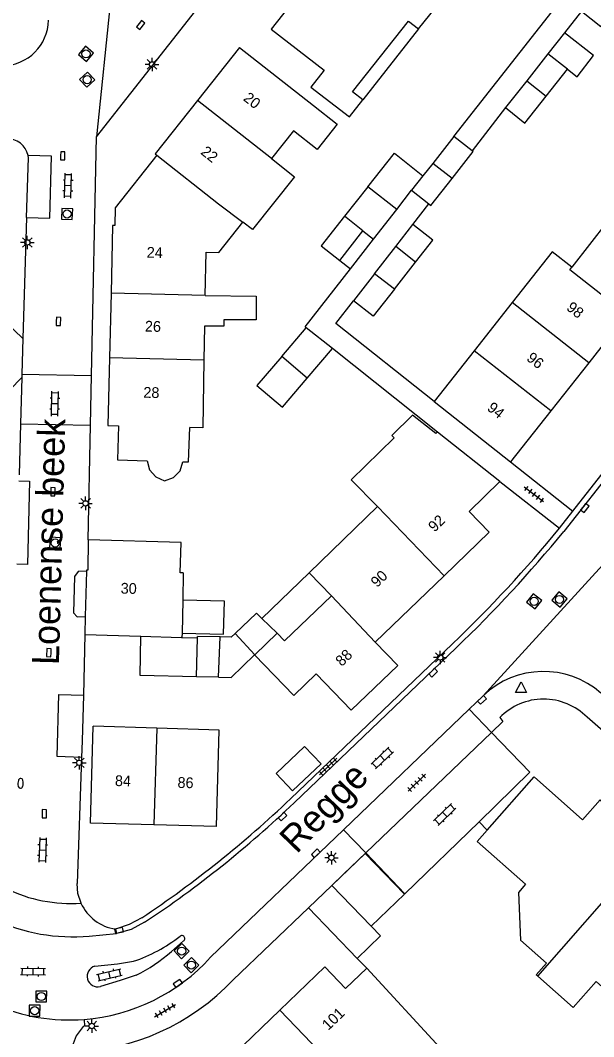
# Model space of a CAD drawing. Extents: x 131000 to 133013, y 393000 to 396501.
# Drawn here: x 131434.9 to 131488.1, y 395285.1 to 395379.5 of the extents above; entities that cross this region are included whole.
import ezdxf

# ---------------------------------------------------------------- set-up
doc = ezdxf.new("R2010")
doc.units = 0
for name, color, linetype in [('gg-afsc-erfafscheiding', 7, 'Continuous'), ('gg-afsc-muur', 7, 'Continuous'), ('gg-anno-huisnummerreeks BGT', 7, 'Continuous'), ('gg-anno-openbare ruimte label', 7, 'Continuous'), ('gg-bbg-bijgebouw', 7, 'Continuous'), ('gg-bbg-gedigitaliseerde bebouwing', 7, 'Continuous'), ('gg-bbg-gedigitaliseerde bijgebouw', 7, 'Continuous'), ('gg-bbg-hoofdgebouw', 7, 'Continuous'), ('gg-bbg-luifel en loopbrug', 7, 'Continuous'), ('gg-bbg-tussenscheiding', 7, 'Continuous'), ('gg-knt-verharding', 7, 'Continuous'), ('gg-knt-verharding nz', 7, 'Continuous'), ('gt-grn-weggrens', 7, 'Continuous'), ('gt-symb-brandkraan', 7, 'Continuous'), ('gt-symb-klinker verharding', 7, 'Continuous'), ('gt-symb-kolk', 7, 'Continuous'), ('gt-symb-lichtmast', 7, 'Continuous'), ('gt-symb-rioolschacht', 7, 'Continuous'), ('gt-symb-tegel verharding', 7, 'Continuous'), ('gt-symb-waterafsluiter', 7, 'Continuous')]:
    doc.layers.add(name, color=color, linetype=linetype)

# ---------------------------------------------------------------- blocks, each defined once
blk = doc.blocks.new('gt0-KOLK')
at = {"layer": 'gt-symb-kolk'}
blk.add_lwpolyline([(0, 0), (0.375, 0), (0.375, 0.4), (-0.375, 0.4), (-0.375, 0), (0, 0)], dxfattribs=at)
blk = doc.blocks.new('gt0-WAFSL')
at = {"layer": 'gt-symb-waterafsluiter'}
for p, q in [((-0.5, -0.333), (0, 0.667)), ((0, 0.667), (0.5, -0.333)), ((0.5, -0.333), (-0.5, -0.333))]:
    blk.add_line(p, q, dxfattribs=at)
blk = doc.blocks.new('gt0-RS')
at = {"layer": 'gt-symb-rioolschacht'}
blk.add_lwpolyline([(-0.5, -0.5), (0.5, -0.5), (0.5, 0.5), (-0.5, 0.5)], close=True, dxfattribs=at)
blk.add_circle((0, 0), 0.375, dxfattribs=at)
blk = doc.blocks.new('gt0-TEG1')
at = {"layer": 'gt-symb-tegel verharding'}
for p, q in [((-1.125, 0), (1.125, 0)), ((-0.9, -0.25), (-0.9, 0.25)), ((-0.45, -0.25), (-0.45, 0.25)), ((0, -0.25), (0, 0.25)), ((0.45, -0.25), (0.45, 0.25)), ((0.9, -0.25), (0.9, 0.25))]:
    blk.add_line(p, q, dxfattribs=at)
blk = doc.blocks.new('gt0-KL1')
at = {"layer": 'gt-symb-klinker verharding'}
for p, q in [((-1.15, 0.3), (1.15, 0.3)), ((-1, -0.3), (-1, 0.3)), ((-0.5, 0.3), (-0.5, 0.45)), ((0, -0.3), (0, 0.3)), ((0.5, 0.3), (0.5, 0.45)), ((1, -0.3), (1, 0.3)), ((-1.15, -0.3), (1.15, -0.3)), ((-0.5, -0.45), (-0.5, -0.3)), ((0.5, -0.45), (0.5, -0.3))]:
    blk.add_line(p, q, dxfattribs=at)
blk = doc.blocks.new('gt0-LMAST')
at = {"layer": 'gt-symb-lichtmast'}
for p, q in [((-0.182, 0.173), (-0.447, 0.438)), ((-0.005, 0.246), (-0.005, 0.621)), ((0.172, 0.173), (0.437, 0.438)), ((-0.255, -0.004), (-0.63, -0.004)), ((-0.182, -0.181), (-0.447, -0.446)), ((-0.005, -0.254), (-0.005, -0.629)), ((0.437, -0.446), (0.172, -0.181)), ((0.245, -0.004), (0.62, -0.004))]:
    blk.add_line(p, q, dxfattribs=at)
blk.add_circle((-0.005, -0.004), 0.25, dxfattribs=at)
blk = doc.blocks.new('gt0-BR')
at = {"layer": 'gt-symb-brandkraan'}
for centre, radius, start, end in [((-0.244, 0), 0.206, 107.56694, 252.43307), ((0.599, -2.664), 3, 106.89205, 107.56694), ((0, -0.691), 0.938, 73.10799, 106.89205), ((-0.599, -2.664), 3, 72.43309, 73.10799), ((0.244, 0), 0.206, 287.56695, 72.43309), ((0.599, 2.664), 3, 252.43307, 253.10797), ((0, 0.691), 0.938, 253.10797, 286.89206), ((-0.599, 2.664), 3, 286.89206, 287.56695)]:
    blk.add_arc(centre, radius, start, end, dxfattribs=at)

msp = doc.modelspace()

# ---------------------------------------------------------------- linework, layer by layer
at = {"layer": 'gg-afsc-erfafscheiding'}
for p, q in [((131475.12, 395368.67), (131487.213, 395384.093)), ((131486.95, 395380.3), (131485.382, 395378.302)), ((131479.9, 395371.35), (131476.809, 395367.347)), ((131471.317, 395360.503), (131472.789, 395362.401)), ((131473.59, 395341.231), (131463.841, 395348.971)), ((131477.476, 395305.026), (131470.561, 395298.368)), ((131477.476, 395305.026), (131478.2, 395304.274))]:
    msp.add_line(p, q, dxfattribs=at)
for points in [[(131461.408, 395350.902), (131461.307, 395350.982), (131465.514, 395356.384)], [(131473.29, 395344.06), (131464.15, 395351.297), (131465.81, 395353.4)]]:
    msp.add_lwpolyline(points, dxfattribs=at)
at = {"layer": 'gg-afsc-muur'}
for p, q in [((131440.879, 395322.418), (131440.739, 395316.79)), ((131440.739, 395316.79), (131440.633, 395312.561)), ((131466.14, 395292.363), (131467.028, 395291.441))]:
    msp.add_line(p, q, dxfattribs=at)
at = {"layer": 'gg-bbg-bijgebouw'}
for p, q in [((131451.233, 395318.513), (131451.316, 395322.126)), ((131451.316, 395322.126), (131451.319, 395322.243)), ((131453.281, 395318.466), (131451.233, 395318.513)), ((131461.631, 395297.045), (131463.792, 395299.126)), ((131463.792, 395299.126), (131467.438, 395295.34)), ((131466.14, 395292.363), (131461.631, 395297.045))]:
    msp.add_line(p, q, dxfattribs=at)
for points in [[(131453.281, 395318.466), (131454.452, 395318.439), (131456.623, 395320.529)], [(131467.438, 395295.34), (131468.301, 395294.444), (131466.14, 395292.363)]]:
    msp.add_lwpolyline(points, dxfattribs=at)
at = {"layer": 'gg-bbg-gedigitaliseerde bebouwing'}
for p, q in [((131471.85, 395378.65), (131474.056, 395381.456)), ((131455.218, 395376.924), (131462.09, 395371.54)), ((131460.226, 395369.189), (131458.189, 395366.621)), ((131489.341, 395360.735), (131486.06, 395356.54)), ((131480.534, 395353.248), (131477.005, 395348.772)), ((131451.988, 395351.05), (131451.919, 395347.89)), ((131477.005, 395348.772), (131473.29, 395344.06)), ((131435.031, 395346.28), (131429.36, 395340.5)), ((131473.29, 395344.06), (131480.374, 395338.451)), ((131450.504, 395338.462), (131450.62, 395341.66)), ((131479.392, 395336.626), (131473.59, 395341.231)), ((131461.684, 395328.156), (131468.04, 395334.3)), ((131450.01, 395328.16), (131449.959, 395325.616)), ((131463.753, 395326.016), (131461.684, 395328.156)), ((131449.959, 395325.616), (131449.897, 395322.546)), ((131449.889, 395322.159), (131449.815, 395322.161)), ((131449.897, 395322.546), (131449.889, 395322.159)), ((131447.541, 395313.747), (131441.633, 395313.926)), ((131453.348, 395313.544), (131447.541, 395313.747)), ((131482.896, 395290.712), (131482.748, 395290.842))]:
    msp.add_line(p, q, dxfattribs=at)
for points in [[(131458.169, 395378.643), (131463.083, 395374.841), (131461.855, 395373.254), (131465.44, 395370.479), (131466.662, 395372.058)], [(131466.662, 395372.058), (131465.72, 395372.8), (131470.9, 395379.39), (131471.85, 395378.65)], [(131462.09, 395371.54), (131464.286, 395369.802), (131462.424, 395367.45), (131460.226, 395369.189)], [(131458.189, 395366.621), (131460.321, 395364.931), (131456.43, 395360.023), (131455.549, 395360.721)], [(131452.051, 395353.909), (131452.14, 395357.94), (131453.321, 395357.911), (131455.549, 395360.721)], [(131486.06, 395356.54), (131484.25, 395357.96), (131480.534, 395353.248)], [(131452.051, 395353.909), (131456.78, 395353.83), (131456.76, 395351.65), (131453.76, 395351.65), (131453.76, 395351.05), (131451.988, 395351.05)], [(131451.919, 395347.89), (131451.809, 395341.609), (131450.62, 395341.66)], [(131473.59, 395341.231), (131473.448, 395341.091), (131471.293, 395342.802), (131469.366, 395340.913), (131469.572, 395340.703), (131465.59, 395336.799), (131468.04, 395334.3)], [(131450.01, 395328.16), (131449.73, 395328.17), (131449.8, 395330.97), (131441.198, 395331.219)], [(131463.753, 395326.016), (131459.4, 395321.834), (131458.713, 395322.541)], [(131471.94, 395282.3), (131473.81, 395284.09), (131467.028, 395291.441)], [(131492.632, 395290.689), (131492.431, 395290.461), (131488.916, 395289.69), (131488.315, 395290.218), (131486.198, 395287.81), (131482.896, 395290.712)]]:
    msp.add_lwpolyline(points, dxfattribs=at)
at = {"layer": 'gg-bbg-gedigitaliseerde bijgebouw'}
for p, q in [((131483.85, 395376.35), (131481.875, 395373.85)), ((131485.66, 395374.92), (131483.85, 395376.35)), ((131483.68, 395372.42), (131485.66, 395374.92)), ((131481.875, 395373.85), (131479.9, 395371.35)), ((131475.12, 395368.67), (131473.155, 395366.17)), ((131476.809, 395367.347), (131475.12, 395368.67)), ((131473.155, 395366.17), (131472.251, 395365.02)), ((131472.251, 395365.02), (131471.19, 395363.67)), ((131467.12, 395364.01), (131464.96, 395361.27)), ((131469.809, 395361.896), (131467.12, 395364.01)), ((131471.19, 395363.67), (131472.789, 395362.401)), ((131467.651, 395359.126), (131469.809, 395361.896)), ((131464.52, 395357.17), (131466.678, 395359.901)), ((131466.678, 395359.901), (131467.651, 395359.126)), ((131467.763, 395355.931), (131469.72, 395358.442)), ((131471.57, 395357), (131469.72, 395358.442)), ((131469.6, 395354.495), (131471.57, 395357)), ((131461.504, 395346.233), (131459.143, 395348.249)), ((131459.2, 395343.534), (131461.504, 395346.233)), ((131458.713, 395322.541), (131457.313, 395323.931)), ((131453.44, 395322.21), (131451.319, 395322.243))]:
    msp.add_line(p, q, dxfattribs=at)
for points in [[(131486.95, 395380.3), (131488.75, 395378.87), (131490.73, 395381.375)], [(131479.9, 395371.35), (131481.7, 395369.92), (131483.68, 395372.42)], [(131474.95, 395364.755), (131476.92, 395367.26), (131476.809, 395367.347)], [(131472.789, 395362.401), (131472.98, 395362.25), (131474.95, 395364.755)], [(131464.96, 395361.27), (131462.8, 395358.53), (131464.52, 395357.17)], [(131467.763, 395355.931), (131465.797, 395353.41), (131465.81, 395353.4)], [(131469.6, 395354.495), (131467.63, 395351.99), (131465.81, 395353.4)], [(131459.143, 395348.249), (131456.838, 395345.55), (131459.2, 395343.534)], [(131457.313, 395323.931), (131456.813, 395324.427), (131454.824, 395322.536)], [(131454.824, 395322.536), (131454.46, 395322.19), (131453.44, 395322.21)], [(131461.272, 395312.04), (131458.625, 395309.512), (131460.158, 395307.907), (131462.805, 395310.434), (131461.272, 395312.04)]]:
    msp.add_lwpolyline(points, dxfattribs=at)
at = {"layer": 'gg-bbg-hoofdgebouw'}
for p, q in [((131455.218, 395376.924), (131451.327, 395372.008)), ((131430.294, 395354.532), (131435.133, 395349.898)), ((131443.304, 395354.11), (131443.16, 395348.13)), ((131435.133, 395349.898), (131435.04, 395346.592)), ((131487.641, 395347.65), (131484.112, 395343.183)), ((131435.04, 395346.592), (131435.031, 395346.28)), ((131484.112, 395343.183), (131480.374, 395338.451)), ((131441.018, 395328.308), (131440.919, 395324.106)), ((131474.204, 395327.877), (131467.821, 395321.719)), ((131440.919, 395324.106), (131440.879, 395322.418)), ((131440.879, 395322.418), (131446.081, 395322.268)), ((131446.081, 395322.268), (131449.815, 395322.161)), ((131465.596, 395315.397), (131462.349, 395318.77)), ((131453.096, 395304.593), (131453.348, 395313.544)), ((131453.096, 395304.593), (131447.289, 395304.76)), ((131477.277, 395303.226), (131478.2, 395304.274)), ((131467.028, 395291.441), (131465.076, 395289.561))]:
    msp.add_line(p, q, dxfattribs=at)
for points in [[(131462.378, 395386.373), (131461.341, 395385.046), (131462.487, 395384.147), (131458.169, 395378.643)], [(131451.327, 395372.008), (131447.403, 395367.05), (131447.559, 395366.926)], [(131447.559, 395366.926), (131443.693, 395362.041), (131443.654, 395360.409)], [(131443.654, 395360.409), (131443.455, 395360.416), (131443.304, 395354.11)], [(131492.942, 395350.738), (131491.438, 395348.823), (131489.663, 395350.208), (131487.641, 395347.65)], [(131443.16, 395348.13), (131443.009, 395341.822), (131443.998, 395341.798), (131443.911, 395338.644)], [(131443.911, 395338.644), (131446.66, 395338.568), (131446.868, 395337.713), (131447.468, 395337.07), (131448.268, 395336.703), (131449.098, 395336.998), (131449.707, 395337.633), (131449.954, 395338.477), (131450.504, 395338.462)], [(131479.392, 395336.626), (131476.551, 395333.841), (131478.395, 395331.92), (131474.204, 395327.877)], [(131441.198, 395331.219), (131441.139, 395328.395), (131441.02, 395328.405), (131441.018, 395328.308)], [(131467.821, 395321.719), (131469.909, 395319.555), (131465.596, 395315.397)], [(131456.623, 395320.529), (131460.267, 395316.766), (131462.349, 395318.77)], [(131447.289, 395304.76), (131441.404, 395304.929), (131441.633, 395313.926)], [(131478.2, 395304.274), (131482.57, 395309.231), (131487.063, 395305.236), (131488.707, 395307.088), (131493.655, 395302.738), (131492.01, 395300.908)], [(131477.277, 395303.226), (131481.778, 395299.259), (131481.111, 395298.473), (131481.309, 395294.051), (131483.709, 395291.93), (131482.748, 395290.842)], [(131458.97, 395287.541), (131463.148, 395291.564), (131465.076, 395289.561)], [(131454.643, 395279.548), (131456.64, 395281.455), (131454.726, 395283.456), (131458.97, 395287.541)]]:
    msp.add_lwpolyline(points, dxfattribs=at)
at = {"layer": 'gg-bbg-luifel en loopbrug'}
for p, q in [((131471.85, 395378.65), (131466.662, 395372.058)), ((131485.382, 395378.302), (131483.85, 395376.35)), ((131469.809, 395361.896), (131471.19, 395363.67)), ((131469.72, 395358.442), (131471.317, 395360.503)), ((131465.514, 395356.384), (131467.651, 395359.126)), ((131464.52, 395357.17), (131465.514, 395356.384)), ((131459.143, 395348.249), (131461.408, 395350.902)), ((131463.841, 395348.971), (131461.408, 395350.902)), ((131461.504, 395346.233), (131463.841, 395348.971)), ((131461.684, 395328.156), (131457.313, 395323.931)), ((131449.889, 395322.159), (131451.316, 395322.126))]:
    msp.add_line(p, q, dxfattribs=at)
for points in [[(131485.66, 395374.92), (131486.55, 395374.22), (131488.087, 395376.175), (131485.382, 395378.302)], [(131467.12, 395364.01), (131469.605, 395367.128), (131472.251, 395365.02)], [(131471.57, 395357), (131473.176, 395359.042), (131471.317, 395360.503)], [(131449.897, 395322.546), (131453.747, 395322.453), (131453.821, 395325.524), (131449.959, 395325.616)], [(131451.233, 395318.513), (131445.997, 395318.633), (131446.081, 395322.268)], [(131463.792, 395299.126), (131466.879, 395302.086), (131470.531, 395298.319), (131467.438, 395295.34)]]:
    msp.add_lwpolyline(points, dxfattribs=at)
at = {"layer": 'gg-bbg-tussenscheiding'}
for p, q in [((131481.875, 395373.85), (131483.68, 395372.42)), ((131458.189, 395366.621), (131451.327, 395372.008)), ((131474.95, 395364.755), (131473.155, 395366.17)), ((131466.678, 395359.901), (131464.96, 395361.27)), ((131469.6, 395354.495), (131467.763, 395355.931)), ((131452.051, 395353.909), (131443.304, 395354.11)), ((131487.641, 395347.65), (131480.534, 395353.248)), ((131484.112, 395343.183), (131477.005, 395348.772)), ((131451.919, 395347.89), (131443.16, 395348.13)), ((131468.04, 395334.3), (131474.204, 395327.877)), ((131463.753, 395326.016), (131467.821, 395321.719)), ((131453.281, 395318.466), (131453.44, 395322.21)), ((131456.653, 395320.558), (131454.824, 395322.536)), ((131456.653, 395320.558), (131458.713, 395322.541)), ((131456.623, 395320.529), (131456.653, 395320.558)), ((131447.541, 395313.747), (131447.289, 395304.76)), ((131466.711, 395279.499), (131458.97, 395287.541))]:
    msp.add_line(p, q, dxfattribs=at)
for points in [[(131447.559, 395366.926), (131453.28, 395362.43), (131455.549, 395360.721)], [(131492.942, 395350.738), (131485.872, 395356.299), (131486.06, 395356.54)], [(131482.896, 395290.712), (131491.923, 395300.996), (131492.01, 395300.908)]]:
    msp.add_lwpolyline(points, dxfattribs=at)
at = {"layer": 'gg-knt-verharding'}
for p, q in [((131441.948, 395368.638), (131451.853, 395381.233)), ((131441.504, 395346.463), (131441.948, 395368.638)), ((131435.473, 395361.156), (131435.133, 395349.898)), ((131504.282, 395356.172), (131485.313, 395331.994)), ((131435.04, 395346.592), (131441.504, 395346.463)), ((131441.411, 395341.854), (131441.504, 395346.463)), ((131435.031, 395346.28), (131434.91, 395341.984)), ((131434.91, 395341.984), (131434.77, 395337.256)), ((131434.91, 395341.984), (131441.411, 395341.854)), ((131441.198, 395331.219), (131441.411, 395341.854)), ((131480.374, 395338.451), (131486.163, 395333.888)), ((131479.392, 395336.626), (131484.919, 395332.302)), ((131474.978, 395321.555), (131459.949, 395307.175)), ((131475.324, 395321.194), (131460.295, 395306.814)), ((131477.844, 395316.748), (131476.542, 395315.499)), ((131476.542, 395315.499), (131464.874, 395304.304)), ((131507.062, 395297.597), (131487.486, 395314.744)), ((131440.633, 395312.561), (131440.577, 395311.008)), ((131466.933, 395302.158), (131478.608, 395313.345)), ((131440.577, 395311.008), (131440.157, 395299.317)), ((131464.874, 395304.304), (131452.549, 395292.479)), ((131466.933, 395302.158), (131464.871, 395300.168)), ((131470.561, 395298.368), (131466.933, 395302.158)), ((131464.871, 395300.168), (131463.792, 395299.126)), ((131461.631, 395297.045), (131454.644, 395290.382)), ((131441.286, 395294.437), (131443.804, 395294.678)), ((131443.722, 395295.082), (131443.804, 395294.678))]:
    msp.add_line(p, q, dxfattribs=at)
for points in [[(131486.163, 395333.888), (131511.108, 395365.682), (131510.653, 395366.022), (131514.212, 395370.555)], [(131435.473, 395361.156), (131435.64, 395366.679), (131435.606, 395366.894)], [(131434.755, 395336.699), (131435.745, 395336.665), (131435.55, 395328.943), (131434.551, 395328.964)], [(131441.018, 395328.308), (131440.247, 395328.293), (131439.915, 395327.83), (131439.826, 395324.432), (131440.153, 395324.069), (131440.919, 395324.106)], [(131479.378, 395314.72), (131479.671, 395314.364), (131478.608, 395313.345)], [(131478.608, 395313.345), (131482.167, 395309.649), (131477.476, 395305.026)], [(131440.518, 395297.489), (131440.234, 395298.383), (131440.157, 395299.317)], [(131446.152, 395296.131), (131444.992, 395295.504), (131443.722, 395295.082)], [(131446.424, 395295.712), (131445.177, 395295.035), (131443.804, 395294.678)], [(131440.797, 395286.69), (131440.856, 395286.052), (131440.717, 395286.026), (131440.066, 395285.179), (131439.699, 395284.176), (131439.684, 395283.645)]]:
    msp.add_lwpolyline(points, dxfattribs=at)
for centre, radius, start, end in [((131433.168, 395379.568), 4.34, 271.56009, 358.49419), ((131433.663, 395366.481), 1.986, 12.00976, 91.68338), ((131392.356, 395407.952), 119.544, 313.7206, 320.7416), ((131392.285, 395408.016), 120.14, 313.72388, 320.74419), ((131483.434, 395310.922), 8.074, 48.71366, 133.81562), ((131483.444, 395310.758), 5.677, 44.5971, 135.74209), ((131390.534, 395379.753), 100.429, 303.62822, 313.7238), ((131390.634, 395379.633), 100.774, 303.6156, 313.73021), ((131439.567, 395311.13), 13.674, 244.01644, 273.98974), ((131444.326, 395299.222), 4.184, 204.47021, 261.69849), ((131439.699, 395311.288), 16.926, 244.52539, 275.38051), ((131439.449, 395304.25), 17.612, 274.39052, 318.05891), ((131439.03, 395305.076), 21.441, 271.74833, 316.739), ((131439.459, 395304.241), 17.602, 246.62286, 274.35872)]:
    msp.add_arc(centre, radius, start, end, dxfattribs=at)
at = {"layer": 'gg-knt-verharding nz'}
msp.add_line((131450.022, 395293.981), (131448.903, 395293.006), dxfattribs=at)
for points in [[(131435.473, 395361.156), (131437.623, 395361.091), (131437.786, 395366.828), (131435.606, 395366.894)], [(131440.577, 395311.008), (131438.309, 395311.09), (131438.462, 395316.847), (131440.739, 395316.79)], [(131441.805, 395291.642), (131443.898, 395291.847), (131445.393, 395292.089)], [(131445.634, 395290.81), (131444.153, 395290.301), (131442.32, 395289.751)]]:
    msp.add_lwpolyline(points, dxfattribs=at)
for centre, radius, start, end in [((131440.469, 395306.414), 15.147, 288.9702, 307.59014), ((131449.882, 395294.208), 0.267, 301.60004, 130.50223), ((131439.941, 395302.815), 13.286, 295.36917, 312.41448), ((131442.073, 395290.699), 0.98, 105.88958, 284.57964)]:
    msp.add_arc(centre, radius, start, end, dxfattribs=at)
at = {"layer": 'gt-grn-weggrens'}
for p, q in [((131443.467, 395383.27), (131441.948, 395368.638)), ((131484.919, 395332.302), (131486.163, 395333.888)), ((131477.844, 395316.748), (131491.273, 395331.47)), ((131478.608, 395313.345), (131476.542, 395315.499)), ((131464.874, 395304.304), (131466.933, 395302.158))]:
    msp.add_line(p, q, dxfattribs=at)

# ---------------------------------------------------------------- block references
at = {"layer": 'gt-symb-brandkraan', "rotation": 87.82163117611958}
msp.add_blockref('gt0-BR', (131434.91, 395308.61), dxfattribs=at)
at = {"layer": 'gt-symb-klinker verharding'}
for p, rotation in [((131439.313, 395364.106), 88.16532707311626), ((131438.093, 395343.856), 88.85423716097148), ((131468.473, 395310.974), -136.29643001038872), ((131474.274, 395305.719), 43.62257341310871), ((131436.957, 395302.426), -92.06381972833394), ((131436.072, 395291.139), -0.802088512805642), ((131443.159, 395290.837), 13.00750480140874)]:
    msp.add_blockref('gt0-KL1', p, dxfattribs=dict(at, rotation=rotation))
at = {"layer": 'gt-symb-kolk'}
for p, rotation in [((131445.908, 395379.149), -128.09608536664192), ((131438.622, 395366.884), -91.71835800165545), ((131438.228, 395351.504), -91.71835800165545), ((131438.116, 395335.676), 88.10803458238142), ((131487.112, 395334.287), -128.3019938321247), ((131437.74, 395320.738), 88.33888795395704), ((131473.063, 395319.031), -136.37742658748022), ((131477.582, 395316.496), -136.33787478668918), ((131437.312, 395305.782), 88.33888795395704), ((131459.079, 395305.671), -136.66204388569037), ((131462.44, 395301.968), 43.7035699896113), ((131444.095, 395294.754), 12.938810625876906), ((131449.618, 395289.871), 34.611806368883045)]:
    msp.add_blockref('gt0-KOLK', p, dxfattribs=dict(at, rotation=rotation))
at = {"layer": 'gt-symb-lichtmast'}
for p in [(131447.116, 395375.366), (131435.538, 395358.835), (131440.949, 395334.61), (131473.852, 395320.304), (131440.362, 395310.519), (131463.764, 395301.707), (131441.522, 395286.084)]:
    msp.add_blockref('gt0-LMAST', p, dxfattribs=at)
at = {"layer": 'gt-symb-rioolschacht'}
for p, rotation in [((131440.98, 395376.338), 49.46084825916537), ((131441.087, 395373.945), 43.298645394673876), ((131439.225, 395361.475), -92.46466335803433), ((131438.117, 395330.923), -93.61207498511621), ((131482.573, 395325.513), 52.27073010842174), ((131484.912, 395325.687), 50.11369966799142), ((131449.862, 395293.035), 43.5415823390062), ((131450.76, 395291.735), 44.189646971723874), ((131436.837, 395288.82), -0.5729386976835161), ((131436.215, 395287.508), -0.2291818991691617)]:
    msp.add_blockref('gt0-RS', p, dxfattribs=dict(at, rotation=rotation))
at = {"layer": 'gt-symb-tegel verharding'}
for p, rotation in [((131482.547, 395335.441), 142.71774480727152), ((131463.449, 395310.175), 43.70356999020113), ((131471.666, 395308.669), 44.43273359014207), ((131448.319, 395287.514), 30.462640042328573)]:
    msp.add_blockref('gt0-TEG1', p, dxfattribs=dict(at, rotation=rotation))
at = {"layer": 'gt-symb-waterafsluiter'}
msp.add_blockref('gt0-WAFSL', (131481.348, 395317.372), dxfattribs=at)

# ---------------------------------------------------------------- texts
at = {"layer": 'gg-anno-huisnummerreeks BGT'}
for s, rotation, p in [('20', 321.6, (131455.501, 395372.089)), ('22', 321.6, (131451.551, 395367.098)), ('24', 358.6, (131446.607, 395357.419)), ('98', 321.7, (131485.493, 395352.637)), ('26', 358.6, (131446.442, 395350.561)), ('96', 321.7, (131481.789, 395347.95)), ('28', 358.6, (131446.295, 395344.417)), ('94', 321.7, (131478.132, 395343.321)), ('92', 43.9, (131473.32, 395331.888)), ('90', 43.9, (131467.984, 395326.74)), ('30', 358.6, (131444.192, 395326.23)), ('88', 43.9, (131464.714, 395319.409)), ('84', 358.3, (131443.653, 395308.366)), ('86', 358.3, (131449.462, 395308.199)), ('101', 43.9, (131463.463, 395285.622))]:
    msp.add_text(s, height=1, rotation=rotation, dxfattribs=at).set_placement(p)
at = {"layer": 'gg-anno-openbare ruimte label'}
for s, rotation, p in [('Loenense beek', 88.5, (131438.467, 395319.573)), ('Regge', 45.9, (131460.516, 395301.995))]:
    msp.add_text(s, height=2.5, rotation=rotation, dxfattribs=at).set_placement(p)

doc.saveas('drawing.dxf')
